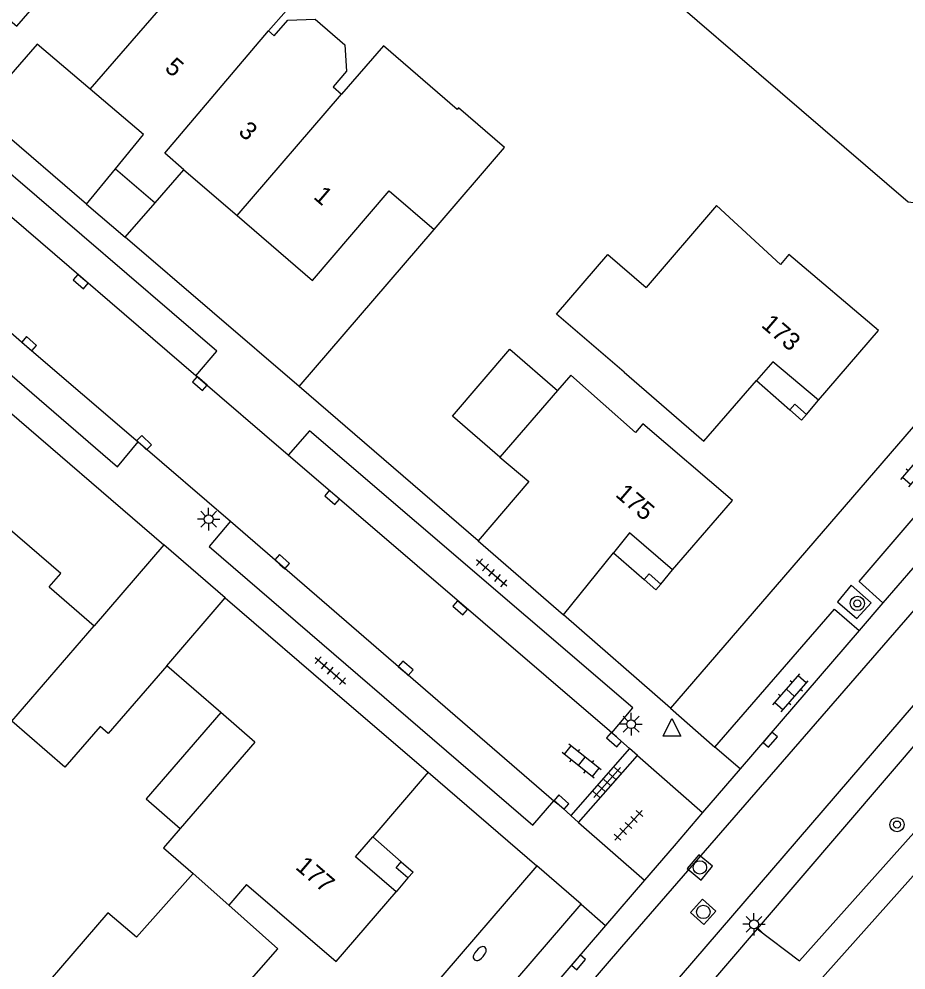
# Model space of a CAD drawing. Extents: x 124000 to 128010, y 398999 to 403000.
# Drawn here: x 127334.5 to 127384, y 400198.6 to 400251.8 of the extents above; entities that cross this region are included whole.
import ezdxf

# ---------------------------------------------------------------- set-up
doc = ezdxf.new("R2010")
doc.units = 0
for name, color, linetype in [('gg-afsc-muur', 7, 'Continuous'), ('gg-anno-huisnummerreeks BGT', 7, 'Continuous'), ('gg-bbg-bijgebouw', 7, 'Continuous'), ('gg-bbg-gedigitaliseerde bebouwing', 7, 'Continuous'), ('gg-bbg-gedigitaliseerde bijgebouw', 7, 'Continuous'), ('gg-bbg-hoofdgebouw', 7, 'Continuous'), ('gg-bbg-luifel en loopbrug', 7, 'Continuous'), ('gg-bbg-onder overbouw', 7, 'Continuous'), ('gg-bbg-pand overbouw', 7, 'Continuous'), ('gg-bbg-pilaar onder overbouw', 7, 'Continuous'), ('gg-bbg-pilaar pand', 7, 'Continuous'), ('gg-bbg-tussenscheiding', 7, 'Continuous'), ('gg-knt-verharding', 7, 'Continuous'), ('gg-knt-verharding nz', 7, 'Continuous'), ('gg-kntw-beschoeiing', 7, 'Continuous'), ('gt-grn-groengrens', 7, 'Continuous'), ('gt-grn-groengrens NZ', 7, 'Continuous'), ('gt-grn-weggrens', 7, 'Continuous'), ('gt-symb-boom', 7, 'Continuous'), ('gt-symb-brandkraan', 7, 'Continuous'), ('gt-symb-klinker verharding', 7, 'Continuous'), ('gt-symb-kolk', 7, 'Continuous'), ('gt-symb-lichtmast', 7, 'Continuous'), ('gt-symb-rioolschacht', 7, 'Continuous'), ('gt-symb-tegel verharding', 7, 'Continuous'), ('gt-symb-waterafsluiter', 7, 'Continuous')]:
    doc.layers.add(name, color=color, linetype=linetype)

# ---------------------------------------------------------------- blocks, each defined once
blk = doc.blocks.new('gt0-KOLK')
at = {"layer": 'gt-symb-kolk'}
blk.add_lwpolyline([(0, 0), (0.375, 0), (0.375, 0.4), (-0.375, 0.4), (-0.375, 0), (0, 0)], dxfattribs=at)
blk = doc.blocks.new('gt0-KL1')
at = {"layer": 'gt-symb-klinker verharding'}
for p, q in [((-1.15, 0.3), (1.15, 0.3)), ((-1, -0.3), (-1, 0.3)), ((-0.5, 0.3), (-0.5, 0.45)), ((0, -0.3), (0, 0.3)), ((0.5, 0.3), (0.5, 0.45)), ((1, -0.3), (1, 0.3)), ((-1.15, -0.3), (1.15, -0.3)), ((-0.5, -0.45), (-0.5, -0.3)), ((0.5, -0.45), (0.5, -0.3))]:
    blk.add_line(p, q, dxfattribs=at)
blk = doc.blocks.new('gt0-LMAST')
at = {"layer": 'gt-symb-lichtmast'}
for p, q in [((-0.005, 0.246), (-0.005, 0.621)), ((-0.182, 0.173), (-0.447, 0.438)), ((0.172, 0.173), (0.437, 0.438)), ((-0.255, -0.004), (-0.63, -0.004)), ((-0.182, -0.181), (-0.447, -0.446)), ((-0.005, -0.254), (-0.005, -0.629)), ((0.437, -0.446), (0.172, -0.181)), ((0.245, -0.004), (0.62, -0.004))]:
    blk.add_line(p, q, dxfattribs=at)
blk.add_circle((-0.005, -0.004), 0.25, dxfattribs=at)
blk = doc.blocks.new('gt0-TEG1')
at = {"layer": 'gt-symb-tegel verharding'}
for p, q in [((-1.125, 0), (1.125, 0)), ((-0.9, -0.25), (-0.9, 0.25)), ((-0.45, -0.25), (-0.45, 0.25)), ((0, -0.25), (0, 0.25)), ((0.45, -0.25), (0.45, 0.25)), ((0.9, -0.25), (0.9, 0.25))]:
    blk.add_line(p, q, dxfattribs=at)
blk = doc.blocks.new('gt0-BOOM')
at = {"layer": 'gt-symb-boom'}
for radius in [0.4, 0.2]:
    blk.add_circle((0, 0), radius, dxfattribs=at)
blk = doc.blocks.new('gt0-WAFSL')
at = {"layer": 'gt-symb-waterafsluiter'}
for p, q in [((-0.5, -0.333), (0, 0.667)), ((0, 0.667), (0.5, -0.333)), ((0.5, -0.333), (-0.5, -0.333))]:
    blk.add_line(p, q, dxfattribs=at)
blk = doc.blocks.new('gt0-RS')
at = {"layer": 'gt-symb-rioolschacht'}
blk.add_lwpolyline([(-0.5, -0.5), (0.5, -0.5), (0.5, 0.5), (-0.5, 0.5)], close=True, dxfattribs=at)
blk.add_circle((0, 0), 0.375, dxfattribs=at)
blk = doc.blocks.new('gt0-BR')
at = {"layer": 'gt-symb-brandkraan'}
for centre, radius, start, end in [((-0.244, 0), 0.206, 107.5669, 252.4331), ((0.599, -2.664), 3, 106.892, 107.5669), ((0, -0.691), 0.938, 73.108, 106.892), ((-0.599, -2.664), 3, 72.4331, 73.108), ((0.244, 0), 0.206, 287.567, 72.4331), ((0.599, 2.664), 3, 252.4331, 253.108), ((0, 0.691), 0.938, 253.108, 286.8921), ((-0.599, 2.664), 3, 286.8921, 287.567)]:
    blk.add_arc(centre, radius, start, end, dxfattribs=at)

msp = doc.modelspace()

# ---------------------------------------------------------------- linework, layer by layer
at = {"layer": 'gg-afsc-muur'}
for p, q in [((127350.138, 400231.242), (127357.684, 400240.026)), ((127360.137, 400222.62), (127350.138, 400231.242))]:
    msp.add_line(p, q, dxfattribs=at)
at = {"layer": 'gg-bbg-bijgebouw'}
for p, q in [((127338.255, 400241.441), (127339.87, 400243.415)), ((127338.255, 400241.441), (127340.414, 400239.59)), ((127340.414, 400239.59), (127342.09, 400241.512)), ((127342.567, 400222.4), (127338.674, 400217.875)), ((127346.008, 400219.44), (127342.567, 400222.4))]:
    msp.add_line(p, q, dxfattribs=at)
at = {"layer": 'gg-bbg-gedigitaliseerde bebouwing'}
for p, q in [((127348.431, 400251.118), (127348.747, 400250.844)), ((127352.029, 400247.995), (127352.51, 400247.578)), ((127368.307, 400232.037), (127372.749, 400228.184)), ((127347.664, 400211.377), (127343.494, 400206.549)), ((127347.201, 400203.42), (127346.204, 400202.266))]:
    msp.add_line(p, q, dxfattribs=at)
for points in [[(127346.319, 400256.918), (127350.395, 400253.382), (127348.431, 400251.118)], [(127348.747, 400250.844), (127349.505, 400251.724), (127351.034, 400251.773), (127352.683, 400250.343), (127352.79, 400248.872), (127352.029, 400247.995)], [(127358.964, 400246.733), (127354.842, 400250.285), (127352.51, 400247.578)], [(127368.307, 400232.037), (127364.515, 400235.296), (127367.38, 400238.629), (127369.525, 400236.786)], [(127343.494, 400206.549), (127342.559, 400205.467), (127344.222, 400204.031)]]:
    msp.add_lwpolyline(points, dxfattribs=at)
at = {"layer": 'gg-bbg-gedigitaliseerde bijgebouw'}
msp.add_line((127342.734, 400215.635), (127339.466, 400211.851), dxfattribs=at)
msp.add_lwpolyline([(127339.466, 400211.851), (127339.012, 400212.243), (127337.051, 400209.973), (127334.072, 400212.546)], dxfattribs=at)
at = {"layer": 'gg-bbg-hoofdgebouw'}
for p, q in [((127342.09, 400241.512), (127343.7, 400243.357)), ((127343.7, 400243.357), (127346.669, 400240.799)), ((127372.749, 400228.184), (127375.7, 400231.585)), ((127364.575, 400231.028), (127361.359, 400227.296)), ((127360.137, 400222.62), (127364.912, 400218.494)), ((127364.912, 400218.494), (127367.699, 400221.957)), ((127336.159, 400220.042), (127338.674, 400217.875)), ((127346.008, 400219.44), (127352.543, 400213.819)), ((127345.756, 400213.025), (127342.734, 400215.635)), ((127352.543, 400213.819), (127357.341, 400209.69)), ((127347.664, 400211.377), (127345.756, 400213.025)), ((127357.341, 400209.69), (127354.246, 400206.081))]:
    msp.add_line(p, q, dxfattribs=at)
for points in [[(127338.465, 400247.858), (127335.501, 400250.381), (127333.891, 400248.534)], [(127339.87, 400243.415), (127341.436, 400245.329), (127338.465, 400247.858)], [(127357.684, 400240.026), (127361.62, 400244.608), (127359.041, 400246.823), (127358.964, 400246.733)], [(127346.669, 400240.799), (127350.873, 400237.176), (127355.173, 400242.183), (127357.684, 400240.026)], [(127379.16, 400230.475), (127382.508, 400234.368), (127377.493, 400238.627), (127377.026, 400238.071), (127373.454, 400241.354), (127369.525, 400236.786)], [(127371.004, 400220.999), (127374.347, 400224.878), (127369.349, 400229.157), (127368.932, 400228.675), (127365.31, 400231.881), (127364.575, 400231.028)], [(127361.359, 400227.296), (127362.967, 400225.943), (127360.137, 400222.62)], [(127336.159, 400220.042), (127336.811, 400220.8), (127332.636, 400224.394)], [(127344.222, 400204.031), (127341.049, 400200.468), (127339.444, 400201.839), (127335.524, 400197.285), (127339.249, 400194.186), (127338.806, 400193.672), (127343.816, 400189.363), (127347.165, 400193.269)], [(127347.201, 400203.42), (127352.197, 400199.105), (127355.55, 400203.009)], [(127345.89, 400196.346), (127348.949, 400199.821), (127346.204, 400202.266)]]:
    msp.add_lwpolyline(points, dxfattribs=at)
at = {"layer": 'gg-bbg-luifel en loopbrug'}
for points in [[(127361.359, 400227.296), (127358.697, 400229.59), (127361.912, 400233.322), (127364.575, 400231.028)], [(127345.756, 400213.025), (127341.586, 400208.196), (127343.494, 400206.549)]]:
    msp.add_lwpolyline(points, dxfattribs=at)
at = {"layer": 'gg-bbg-onder overbouw'}
for points in [[(127379.16, 400230.475), (127376.602, 400232.626), (127375.7, 400231.585)], [(127371.004, 400220.999), (127368.597, 400223.073), (127367.699, 400221.957)], [(127355.55, 400203.009), (127353.282, 400204.958), (127354.246, 400206.081)]]:
    msp.add_lwpolyline(points, dxfattribs=at)
at = {"layer": 'gg-bbg-pand overbouw'}
for p, q in [((127375.7, 400231.585), (127377.554, 400229.939)), ((127378.49, 400229.683), (127379.16, 400230.475)), ((127367.699, 400221.957), (127369.408, 400220.464)), ((127370.344, 400220.208), (127371.004, 400220.999)), ((127354.246, 400206.081), (127355.843, 400204.686)), ((127356.212, 400203.78), (127355.55, 400203.009))]:
    msp.add_line(p, q, dxfattribs=at)
at = {"layer": 'gg-bbg-pilaar onder overbouw'}
for points in [[(127378.49, 400229.683), (127377.84, 400230.26), (127377.554, 400229.939)], [(127369.408, 400220.464), (127369.694, 400220.785), (127370.344, 400220.208)], [(127356.212, 400203.78), (127355.551, 400204.347), (127355.843, 400204.686)]]:
    msp.add_lwpolyline(points, dxfattribs=at)
at = {"layer": 'gg-bbg-pilaar pand'}
for points in [[(127377.554, 400229.939), (127378.205, 400229.361), (127378.49, 400229.683)], [(127370.344, 400220.208), (127370.059, 400219.886), (127369.408, 400220.464)], [(127355.843, 400204.686), (127356.498, 400204.114), (127356.212, 400203.78)]]:
    msp.add_lwpolyline(points, dxfattribs=at)
at = {"layer": 'gg-bbg-tussenscheiding'}
for p, q in [((127338.465, 400247.858), (127346.319, 400256.918)), ((127346.669, 400240.799), (127352.51, 400247.578)), ((127339.87, 400243.415), (127342.09, 400241.512)), ((127342.734, 400215.635), (127346.008, 400219.44)), ((127334.072, 400212.546), (127338.674, 400217.875)), ((127346.204, 400202.266), (127344.222, 400204.031))]:
    msp.add_line(p, q, dxfattribs=at)
for points in [[(127333.266, 400252.294), (127334.357, 400251.385), (127342.22, 400260.434)], [(127343.7, 400243.357), (127342.631, 400244.291), (127348.431, 400251.118)]]:
    msp.add_lwpolyline(points, dxfattribs=at)
at = {"layer": 'gg-knt-verharding'}
for p, q in [((127312.816, 400248.024), (127342.567, 400222.4)), ((127338.255, 400241.441), (127332.218, 400246.614)), ((127350.138, 400231.242), (127340.414, 400239.59)), ((127388.991, 400234.268), (127370.889, 400213.264)), ((127349.527, 400227.41), (127344.356, 400231.844)), ((127341.138, 400228.155), (127346.302, 400223.711)), ((127390.087, 400227.669), (127382.75, 400219.151)), ((127382.75, 400219.151), (127381.431, 400217.617)), ((127370.889, 400213.264), (127364.912, 400218.494)), ((127381.431, 400217.617), (127374.783, 400209.886)), ((127370.371, 400197.053), (127387.269, 400216.683)), ((127370.889, 400213.264), (127373.371, 400211.091)), ((127368.595, 400211.022), (127367.61, 400211.891)), ((127368.595, 400211.022), (127365.315, 400207.281)), ((127369.038, 400210.632), (127368.595, 400211.022)), ((127374.783, 400209.886), (127373.371, 400211.091)), ((127367.395, 400208.758), (127369.038, 400210.632)), ((127374.783, 400209.886), (127372.679, 400207.439)), ((127357.341, 400209.69), (127363.427, 400204.459)), ((127365.752, 400206.884), (127367.395, 400208.758)), ((127365.315, 400207.281), (127365.752, 400206.884)), ((127372.679, 400207.439), (127371.085, 400205.585)), ((127371.085, 400205.585), (127369.429, 400203.66)), ((127363.427, 400204.459), (127327.457, 400162.781)), ((127365.892, 400202.314), (127363.427, 400204.459)), ((127369.429, 400203.66), (127367.256, 400201.133)), ((127365.892, 400202.314), (127367.256, 400201.133)), ((127367.256, 400201.133), (127360.98, 400193.835))]:
    msp.add_line(p, q, dxfattribs=at)
for points in [[(127344.356, 400231.844), (127345.534, 400233.221), (127322.884, 400252.671), (127321.718, 400251.296)], [(127318.53, 400247.559), (127317.394, 400246.263), (127339.992, 400226.755), (127341.138, 400228.155)], [(127367.61, 400211.891), (127368.787, 400213.296), (127350.717, 400228.76), (127349.527, 400227.41)], [(127382.75, 400219.151), (127381.432, 400220.346), (127388.691, 400228.828), (127390.087, 400227.669)], [(127346.302, 400223.711), (127345.106, 400222.304), (127363.19, 400206.732), (127364.375, 400208.086)], [(127380.216, 400219.208), (127381.306, 400218.287), (127382.099, 400219.148), (127380.974, 400220.137), (127380.216, 400219.208)], [(127373.371, 400211.091), (127380.046, 400218.808), (127381.431, 400217.617)], [(127364.375, 400208.086), (127364.668, 400207.871), (127365.315, 400207.281)], [(127360.98, 400193.835), (127359.609, 400195.019), (127365.892, 400202.314)]]:
    msp.add_lwpolyline(points, dxfattribs=at)
at = {"layer": 'gg-knt-verharding nz'}
for p, q in [((127344.356, 400231.844), (127321.718, 400251.296)), ((127368.17, 400199.936), (127395.213, 400231.091)), ((127367.61, 400211.891), (127349.527, 400227.41)), ((127346.302, 400223.711), (127364.375, 400208.086))]:
    msp.add_line(p, q, dxfattribs=at)
for points in [[(127318.53, 400247.559), (127325.838, 400241.391), (127334.921, 400233.483), (127341.138, 400228.155)], [(127291.749, 400109.901), (127295.579, 400115.196), (127299.67, 400120.32), (127311.546, 400134.062), (127368.17, 400199.936)]]:
    msp.add_lwpolyline(points, dxfattribs=at)
at = {"layer": 'gg-kntw-beschoeiing'}
msp.add_lwpolyline([(127341.518, 400278.248), (127384.163, 400241.568), (127388.093, 400241.084)], dxfattribs=at)
at = {"layer": 'gt-grn-groengrens'}
msp.add_line((127386.83, 400213.916), (127375.736, 400200.943), dxfattribs=at)
for points in [[(127375.736, 400200.943), (127378.102, 400199.153), (127389.3, 400211.714), (127386.83, 400213.916)], [(127393.125, 400208.863), (127390.756, 400210.975), (127378.912, 400197.689), (127380.011, 400196.242), (127380.458, 400194.245)]]:
    msp.add_lwpolyline(points, dxfattribs=at)
at = {"layer": 'gt-grn-groengrens NZ'}
msp.add_lwpolyline([(127375.736, 400200.943), (127372.532, 400197.197), (127378.402, 400191.872), (127380.458, 400194.245)], dxfattribs=at)
at = {"layer": 'gt-grn-weggrens'}
for p, q in [((127369.038, 400210.632), (127372.679, 400207.439)), ((127365.752, 400206.884), (127369.429, 400203.66))]:
    msp.add_line(p, q, dxfattribs=at)

# ---------------------------------------------------------------- block references
at = {"layer": 'gt-symb-boom'}
for p in [(127381.328, 400219.124), (127383.545, 400206.763)]:
    msp.add_blockref('gt0-BOOM', p, dxfattribs=at)
at = {"layer": 'gt-symb-brandkraan', "rotation": 49.218432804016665}
msp.add_blockref('gt0-BR', (127360.229, 400199.555), dxfattribs=at)
at = {"layer": 'gt-symb-klinker verharding'}
for p, rotation in [((127384.729, 400226.713), 49.137593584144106), ((127377.592, 400214.127), 49.175064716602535), ((127365.919, 400210.302), 141.29542942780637)]:
    msp.add_blockref('gt0-KL1', p, dxfattribs=dict(at, rotation=rotation))
at = {"layer": 'gt-symb-kolk'}
for p, rotation in [((127338.055, 400237.259), 139.2992551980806), ((127334.921, 400233.483), -41.067356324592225), ((127344.719, 400231.563), 139.1750647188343), ((127341.341, 400227.961), -43.7035699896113), ((127352.111, 400225.2), 139.2184328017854), ((127349.054, 400221.304), -41.14819511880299), ((127359.264, 400219.027), 139.4608482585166), ((127355.953, 400215.348), -40.781567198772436), ((127367.862, 400211.66), 138.85180488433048), ((127376.311, 400211.643), -130.70074480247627), ((127364.668, 400207.871), -41.229049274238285), ((127365.591, 400199.193), -130.70074480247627)]:
    msp.add_blockref('gt0-KOLK', p, dxfattribs=dict(at, rotation=rotation))
at = {"layer": 'gt-symb-lichtmast'}
for p in [(127345.084, 400223.835), (127368.693, 400212.379), (127375.555, 400201.195)]:
    msp.add_blockref('gt0-LMAST', p, dxfattribs=at)
at = {"layer": 'gt-symb-rioolschacht'}
for p, rotation in [((127372.529, 400204.371), 50.43649131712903), ((127372.72, 400201.882), 47.95744984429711)]:
    msp.add_blockref('gt0-RS', p, dxfattribs=dict(at, rotation=rotation))
at = {"layer": 'gt-symb-tegel verharding'}
for p, rotation in [((127360.891, 400220.836), -40.78156719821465), ((127351.881, 400215.366), -40.781567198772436), ((127367.342, 400209.114), 48.52829927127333), ((127368.542, 400206.716), 47.31004222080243)]:
    msp.add_blockref('gt0-TEG1', p, dxfattribs=dict(at, rotation=rotation))
at = {"layer": 'gt-symb-waterafsluiter'}
msp.add_blockref('gt0-WAFSL', (127370.969, 400212.03), dxfattribs=at)

# ---------------------------------------------------------------- texts
at = {"layer": 'gg-anno-huisnummerreeks BGT'}
for s, rotation, p in [('5', 319.6, (127342.571, 400248.959)), ('3', 319.3, (127346.685, 400245.404)), ('1', 319.3, (127350.887, 400241.784)), ('173', 319.3, (127375.908, 400234.616)), ('175', 319.3, (127367.757, 400225.143)), ('177', 319.3, (127349.873, 400204.328))]:
    msp.add_text(s, height=1, rotation=rotation, dxfattribs=at).set_placement(p)

doc.saveas('drawing.dxf')
